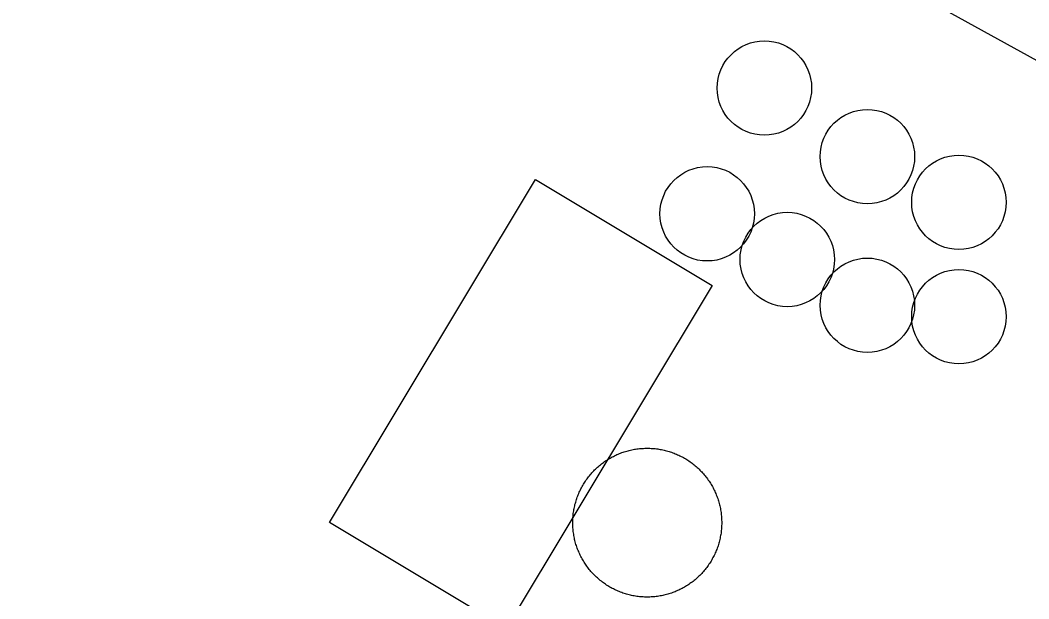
# Model space of a CAD drawing. Extents: x 3903937 to 3942190, y 260677 to 286651.
# Drawn here: x 3909110.9 to 3909255.9, y 280677.1 to 280760.4 of the extents above; entities that cross this region are included whole.
import ezdxf

# ---------------------------------------------------------------- set-up
doc = ezdxf.new("R2010")
doc.units = 0
for name, color, linetype in [('V-BLDG-OTLN', 7, 'Continuous'), ('V-DOMW-TANK', 7, 'Continuous'), ('V-SITE-OTLN', 7, 'Continuous')]:
    doc.layers.add(name, color=color, linetype=linetype)

msp = doc.modelspace()

# ---------------------------------------------------------------- linework, layer by layer
at = {"layer": 'V-BLDG-OTLN'}
msp.add_lwpolyline([(3909155.38, 280688.12), (3909185, 280737.49), (3909210.42, 280722.24), (3909180.79, 280672.87)], close=True, dxfattribs=at)
at = {"layer": 'V-DOMW-TANK'}
for points in [[(3909192.3, 280694.25), (3909192.41, 280694.4), (3909192.52, 280694.55), (3909192.63, 280694.7), (3909192.75, 280694.84), (3909192.87, 280694.99), (3909192.99, 280695.13), (3909193.12, 280695.27), (3909193.24, 280695.41), (3909193.37, 280695.54), (3909193.5, 280695.68), (3909193.64, 280695.81), (3909193.77, 280695.94), (3909193.91, 280696.06), (3909194.05, 280696.19), (3909194.19, 280696.31), (3909194.34, 280696.42), (3909194.48, 280696.54), (3909194.63, 280696.66), (3909194.78, 280696.77), (3909194.93, 280696.88), (3909195.09, 280696.98), (3909195.24, 280697.09), (3909195.4, 280697.18), (3909195.56, 280697.28), (3909195.72, 280697.38), (3909195.88, 280697.47), (3909196.05, 280697.56), (3909196.22, 280697.64), (3909196.38, 280697.73), (3909196.55, 280697.81), (3909196.72, 280697.89), (3909196.89, 280697.96), (3909197.07, 280698.03), (3909197.24, 280698.1), (3909197.41, 280698.17), (3909197.59, 280698.23), (3909197.77, 280698.28), (3909197.95, 280698.34), (3909198.13, 280698.39), (3909198.31, 280698.45), (3909198.49, 280698.49), (3909198.67, 280698.54), (3909198.85, 280698.58), (3909199.03, 280698.61), (3909199.22, 280698.65), (3909199.4, 280698.68), (3909199.59, 280698.71), (3909199.77, 280698.73), (3909199.96, 280698.75), (3909200.15, 280698.77), (3909200.33, 280698.78), (3909200.52, 280698.79), (3909200.71, 280698.8), (3909200.89, 280698.8), (3909201.08, 280698.81), (3909201.27, 280698.8), (3909201.45, 280698.8), (3909201.64, 280698.79), (3909201.83, 280698.78), (3909202.01, 280698.77), (3909202.2, 280698.75), (3909202.38, 280698.73), (3909202.57, 280698.7), (3909202.75, 280698.67), (3909202.94, 280698.64), (3909203.12, 280698.61), (3909203.31, 280698.57), (3909203.49, 280698.53), (3909203.67, 280698.49), (3909203.85, 280698.44), (3909204.03, 280698.39), (3909204.21, 280698.34), (3909204.39, 280698.28), (3909204.56, 280698.22), (3909204.74, 280698.16), (3909204.92, 280698.09), (3909205.09, 280698.02), (3909205.26, 280697.95), (3909205.43, 280697.88), (3909205.61, 280697.8), (3909205.77, 280697.72), (3909205.94, 280697.64), (3909206.11, 280697.55), (3909206.27, 280697.46), (3909206.43, 280697.37), (3909206.6, 280697.27), (3909206.75, 280697.17), (3909206.91, 280697.07), (3909207.07, 280696.97), (3909207.22, 280696.86), (3909207.37, 280696.76), (3909207.52, 280696.64), (3909207.67, 280696.53), (3909207.82, 280696.41), (3909207.96, 280696.29), (3909208.1, 280696.17), (3909208.24, 280696.05), (3909208.38, 280695.92), (3909208.52, 280695.79), (3909208.65, 280695.66)], [(3909208.65, 280695.66), (3909208.78, 280695.53), (3909208.91, 280695.39), (3909209.04, 280695.26), (3909209.16, 280695.12), (3909209.28, 280694.98), (3909209.4, 280694.83), (3909209.51, 280694.68), (3909209.63, 280694.54), (3909209.74, 280694.38), (3909209.85, 280694.23), (3909209.96, 280694.08), (3909210.06, 280693.92), (3909210.16, 280693.76), (3909210.26, 280693.6), (3909210.35, 280693.44), (3909210.44, 280693.28), (3909210.53, 280693.12), (3909210.62, 280692.95), (3909210.7, 280692.78), (3909210.78, 280692.61), (3909210.86, 280692.44), (3909210.93, 280692.27), (3909211, 280692.1), (3909211.07, 280691.93), (3909211.14, 280691.75), (3909211.2, 280691.58), (3909211.26, 280691.4), (3909211.32, 280691.22), (3909211.37, 280691.04), (3909211.42, 280690.86), (3909211.46, 280690.68), (3909211.51, 280690.5), (3909211.55, 280690.31), (3909211.59, 280690.13), (3909211.62, 280689.95), (3909211.65, 280689.76), (3909211.68, 280689.58), (3909211.7, 280689.39), (3909211.72, 280689.21), (3909211.74, 280689.02), (3909211.76, 280688.83), (3909211.77, 280688.65), (3909211.77, 280688.46), (3909211.78, 280688.27), (3909211.78, 280688.08), (3909211.78, 280687.9), (3909211.77, 280687.71), (3909211.77, 280687.53), (3909211.75, 280687.34), (3909211.74, 280687.15), (3909211.72, 280686.97), (3909211.7, 280686.78), (3909211.68, 280686.59), (3909211.65, 280686.41), (3909211.62, 280686.23), (3909211.58, 280686.04), (3909211.54, 280685.86), (3909211.5, 280685.68), (3909211.46, 280685.49), (3909211.41, 280685.31), (3909211.37, 280685.14), (3909211.31, 280684.95), (3909211.25, 280684.77), (3909211.2, 280684.6), (3909211.13, 280684.42), (3909211.06, 280684.25), (3909211, 280684.07), (3909210.93, 280683.9), (3909210.85, 280683.73), (3909210.77, 280683.56), (3909210.69, 280683.39), (3909210.61, 280683.23), (3909210.52, 280683.06), (3909210.43, 280682.89), (3909210.34, 280682.73), (3909210.25, 280682.57), (3909210.15, 280682.41), (3909210.05, 280682.25), (3909209.95, 280682.1), (3909209.84, 280681.94), (3909209.73, 280681.79), (3909209.62, 280681.64), (3909209.5, 280681.49), (3909209.39, 280681.35), (3909209.27, 280681.2), (3909209.15, 280681.06), (3909209.02, 280680.92), (3909208.9, 280680.78), (3909208.77, 280680.65), (3909208.64, 280680.51), (3909208.5, 280680.38), (3909208.37, 280680.25), (3909208.23, 280680.13), (3909208.09, 280680), (3909207.95, 280679.88), (3909207.8, 280679.77), (3909207.66, 280679.65), (3909207.51, 280679.54), (3909207.36, 280679.42), (3909207.21, 280679.32)], [(3909191.36, 280683.58), (3909191.28, 280683.75), (3909191.21, 280683.92), (3909191.14, 280684.09), (3909191.06, 280684.26), (3909191, 280684.44), (3909190.94, 280684.62), (3909190.88, 280684.79), (3909190.82, 280684.97), (3909190.77, 280685.15), (3909190.72, 280685.33), (3909190.67, 280685.51), (3909190.63, 280685.69), (3909190.59, 280685.88), (3909190.55, 280686.06), (3909190.52, 280686.24), (3909190.49, 280686.43), (3909190.46, 280686.61), (3909190.44, 280686.8), (3909190.42, 280686.98), (3909190.4, 280687.17), (3909190.38, 280687.36), (3909190.37, 280687.54), (3909190.37, 280687.73), (3909190.36, 280687.92), (3909190.36, 280688.1), (3909190.36, 280688.29), (3909190.37, 280688.48), (3909190.37, 280688.66), (3909190.39, 280688.85), (3909190.4, 280689.04), (3909190.42, 280689.22), (3909190.44, 280689.41), (3909190.46, 280689.6), (3909190.49, 280689.78), (3909190.52, 280689.97), (3909190.56, 280690.15), (3909190.59, 280690.33), (3909190.64, 280690.52), (3909190.68, 280690.7), (3909190.73, 280690.88), (3909190.78, 280691.06), (3909190.83, 280691.24), (3909190.89, 280691.41), (3909190.94, 280691.59), (3909191.01, 280691.77), (3909191.07, 280691.94), (3909191.14, 280692.12), (3909191.21, 280692.29), (3909191.29, 280692.46), (3909191.37, 280692.63), (3909191.45, 280692.8), (3909191.53, 280692.97), (3909191.62, 280693.13), (3909191.71, 280693.3), (3909191.8, 280693.46), (3909191.89, 280693.62), (3909191.99, 280693.78), (3909192.09, 280693.94), (3909192.19, 280694.09), (3909192.3, 280694.25)], [(3909207.21, 280679.32), (3909207.05, 280679.21), (3909206.9, 280679.11), (3909206.74, 280679.01), (3909206.58, 280678.91), (3909206.42, 280678.81), (3909206.25, 280678.72), (3909206.09, 280678.63), (3909205.93, 280678.55), (3909205.75, 280678.46), (3909205.59, 280678.38), (3909205.42, 280678.31), (3909205.25, 280678.23), (3909205.07, 280678.16), (3909204.9, 280678.09), (3909204.73, 280678.03), (3909204.55, 280677.97), (3909204.37, 280677.91), (3909204.19, 280677.85), (3909204.01, 280677.8), (3909203.83, 280677.74), (3909203.65, 280677.7), (3909203.47, 280677.66), (3909203.29, 280677.62), (3909203.1, 280677.58), (3909202.92, 280677.54), (3909202.74, 280677.51), (3909202.55, 280677.48), (3909202.37, 280677.46), (3909202.18, 280677.44), (3909201.99, 280677.42), (3909201.81, 280677.41), (3909201.62, 280677.4), (3909201.43, 280677.39), (3909201.25, 280677.39), (3909201.06, 280677.38), (3909200.87, 280677.39), (3909200.69, 280677.39), (3909200.5, 280677.4), (3909200.31, 280677.41), (3909200.13, 280677.43), (3909199.94, 280677.44), (3909199.75, 280677.47), (3909199.57, 280677.49), (3909199.38, 280677.52), (3909199.2, 280677.55), (3909199.02, 280677.58), (3909198.83, 280677.62), (3909198.65, 280677.66), (3909198.47, 280677.7), (3909198.29, 280677.75), (3909198.11, 280677.8), (3909197.93, 280677.85), (3909197.75, 280677.91), (3909197.57, 280677.97), (3909197.4, 280678.03), (3909197.22, 280678.1), (3909197.05, 280678.17), (3909196.88, 280678.24), (3909196.71, 280678.31), (3909196.53, 280678.39), (3909196.37, 280678.47), (3909196.2, 280678.55), (3909196.03, 280678.64), (3909195.87, 280678.73), (3909195.71, 280678.82), (3909195.54, 280678.92), (3909195.39, 280679.02), (3909195.23, 280679.12), (3909195.07, 280679.22), (3909194.92, 280679.33), (3909194.77, 280679.43), (3909194.62, 280679.55), (3909194.47, 280679.66), (3909194.32, 280679.78), (3909194.18, 280679.9), (3909194.04, 280680.02), (3909193.9, 280680.14), (3909193.76, 280680.27), (3909193.62, 280680.4), (3909193.49, 280680.53), (3909193.36, 280680.66), (3909193.23, 280680.8), (3909193.1, 280680.93), (3909192.98, 280681.08), (3909192.86, 280681.22), (3909192.74, 280681.36), (3909192.62, 280681.51), (3909192.51, 280681.66), (3909192.4, 280681.81), (3909192.29, 280681.96), (3909192.18, 280682.11), (3909192.08, 280682.27), (3909191.98, 280682.43), (3909191.88, 280682.59), (3909191.79, 280682.75), (3909191.7, 280682.91), (3909191.61, 280683.07), (3909191.52, 280683.24), (3909191.44, 280683.41), (3909191.36, 280683.58)]]:
    msp.add_lwpolyline(points, dxfattribs=at)
for centre in [(3909217.92, 280750.65), (3909232.73, 280740.78), (3909245.89, 280734.2), (3909209.69, 280732.55), (3909221.21, 280725.97), (3909232.73, 280719.39), (3909245.89, 280717.74)]:
    msp.add_circle(centre, 6.79, dxfattribs=at)
at = {"layer": 'V-SITE-OTLN'}
msp.add_lwpolyline([(3909175.71, 280375.55), (3908830.06, 280592.46), (3908854.06, 280624.34), (3908869.06, 280644.64), (3908875.26, 280665.08), (3908888.34, 280747.03), (3908903.82, 280796.66), (3908964.45, 280915.97), (3909397.77, 280677.09), (3909391.85, 280674.26), (3909211.15, 280389.64)], close=True, dxfattribs=at)

doc.saveas('drawing.dxf')
